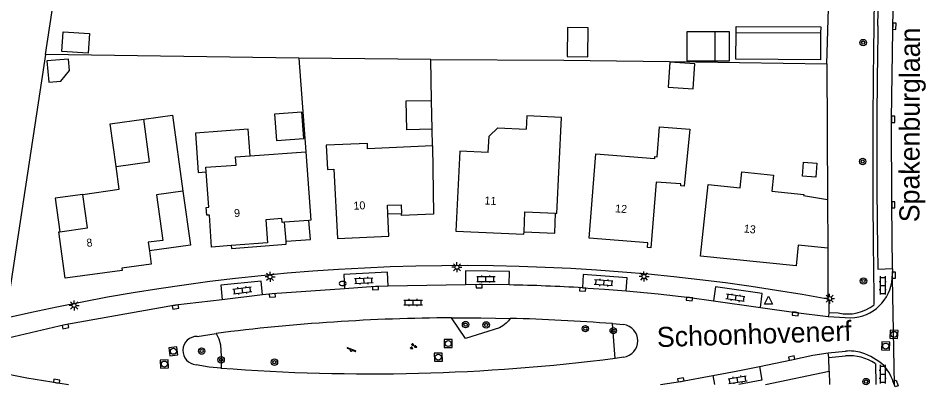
# Model space of a CAD drawing. Extents: x 124000 to 128010, y 398999 to 403000.
# Drawn here: x 126450.7 to 126564.1, y 398999.7 to 399045.9 of the extents above; entities that cross this region are included whole.
import ezdxf

# ---------------------------------------------------------------- set-up
doc = ezdxf.new("R2010")
doc.units = 0
for name, color, linetype in [('gg-afsc-erfafscheiding', 7, 'Continuous'), ('gg-afsc-hekwerk', 7, 'Continuous'), ('gg-afsc-muur', 7, 'Continuous'), ('gg-anno-huisnummerreeks BGT', 7, 'Continuous'), ('gg-anno-openbare ruimte label', 7, 'Continuous'), ('gg-bbg-bijgebouw', 7, 'Continuous'), ('gg-bbg-gedigitaliseerde bebouwing', 7, 'Continuous'), ('gg-bbg-gedigitaliseerde bijgebouw', 7, 'Continuous'), ('gg-bbg-hoofdgebouw', 7, 'Continuous'), ('gg-bbg-luifel en loopbrug', 7, 'Continuous'), ('gg-bbg-onder overbouw', 7, 'Continuous'), ('gg-bbg-pand overbouw', 7, 'Continuous'), ('gg-knt-verharding', 7, 'Continuous'), ('gg-knt-verharding nz', 7, 'Continuous'), ('gt-grn-groengrens', 7, 'Continuous'), ('gt-grn-vlakafsluiter', 7, 'Continuous'), ('gt-grn-weggrens', 7, 'Continuous'), ('gt-symb-boom', 7, 'Continuous'), ('gt-symb-brandkraan', 7, 'Continuous'), ('gt-symb-groenvak', 7, 'Continuous'), ('gt-symb-klinker verharding', 7, 'Continuous'), ('gt-symb-kolk', 7, 'Continuous'), ('gt-symb-kolk center center', 7, 'Continuous'), ('gt-symb-lichtmast', 7, 'Continuous'), ('gt-symb-rioolschacht', 7, 'Continuous'), ('gt-symb-speelvoorziening', 7, 'Continuous'), ('gt-symb-waterafsluiter', 7, 'Continuous')]:
    doc.layers.add(name, color=color, linetype=linetype)

# ---------------------------------------------------------------- blocks, each defined once
blk = doc.blocks.new('gt0-KL1')
at = {"layer": 'gt-symb-klinker verharding'}
for p, q in [((-1.15, 0.3), (1.15, 0.3)), ((-1, -0.3), (-1, 0.3)), ((-0.5, 0.3), (-0.5, 0.45)), ((0, -0.3), (0, 0.3)), ((0.5, 0.3), (0.5, 0.45)), ((1, -0.3), (1, 0.3)), ((-1.15, -0.3), (1.15, -0.3)), ((-0.5, -0.45), (-0.5, -0.3)), ((0.5, -0.45), (0.5, -0.3))]:
    blk.add_line(p, q, dxfattribs=at)
blk = doc.blocks.new('gt0-KOLK')
at = {"layer": 'gt-symb-kolk'}
blk.add_lwpolyline([(0, 0), (0.38, 0), (0.38, 0.4), (-0.38, 0.4), (-0.38, 0), (0, 0)], dxfattribs=at)
blk = doc.blocks.new('gt0-BR')
at = {"layer": 'gt-symb-brandkraan'}
for centre, radius, start, end in [((-0.24, 0), 0.206, 107.5669, 252.4331), ((0.6, -2.66), 3, 106.892, 107.5669), ((0, -0.69), 0.938, 73.108, 106.892), ((-0.6, -2.66), 3, 72.4331, 73.108), ((0.24, 0), 0.206, 287.567, 72.4331), ((0.6, 2.66), 3, 252.4331, 253.108), ((0, 0.69), 0.938, 253.108, 286.8921), ((-0.6, 2.66), 3, 286.8921, 287.567)]:
    blk.add_arc(centre, radius, start, end, dxfattribs=at)
blk = doc.blocks.new('gt0-LMAST')
at = {"layer": 'gt-symb-lichtmast'}
for p, q in [((-0.18, 0.17), (-0.45, 0.44)), ((-0.01, 0.25), (-0.01, 0.62)), ((0.17, 0.17), (0.44, 0.44)), ((-0.26, 0), (-0.63, 0)), ((-0.18, -0.18), (-0.45, -0.45)), ((-0.01, -0.25), (-0.01, -0.63)), ((0.44, -0.45), (0.17, -0.18)), ((0.24, 0), (0.62, 0))]:
    blk.add_line(p, q, dxfattribs=at)
blk.add_circle((-0.01, 0), 0.25, dxfattribs=at)
blk = doc.blocks.new('gt0-WAFSL')
at = {"layer": 'gt-symb-waterafsluiter'}
for p, q in [((-0.5, -0.33), (0, 0.67)), ((0, 0.67), (0.5, -0.33)), ((0.5, -0.33), (-0.5, -0.33))]:
    blk.add_line(p, q, dxfattribs=at)
blk = doc.blocks.new('gt0-BOOM')
at = {"layer": 'gt-symb-boom'}
for radius in [0.4, 0.2]:
    blk.add_circle((0, 0), radius, dxfattribs=at)
blk = doc.blocks.new('gt0-SV')
at = {"layer": 'gt-symb-speelvoorziening'}
for p, q in [((-0.48, 0.26), (-0.08, 0.1)), ((0.54, -0.08), (-0.45, 0.32)), ((0.13, 0.01), (0.51, -0.14))]:
    blk.add_line(p, q, dxfattribs=at)
for centre, radius, start, end in [((-0.47, 0.29), 0.0369, 63.6251, 252.6602), ((0, -0.01), 0.128, 127.6866, 8.5986), ((0.53, -0.11), 0.0363, 243.5085, 72.5436)]:
    blk.add_arc(centre, radius, start, end, dxfattribs=at)
blk = doc.blocks.new('gt0-RS')
at = {"layer": 'gt-symb-rioolschacht'}
blk.add_lwpolyline([(-0.5, -0.5), (0.5, -0.5), (0.5, 0.5), (-0.5, 0.5)], close=True, dxfattribs=at)
blk.add_circle((0, 0), 0.375, dxfattribs=at)
blk = doc.blocks.new('gt0-GRVAK')
at = {"layer": 'gt-symb-groenvak'}
for p, q in [((-0.11, 0.19), (-0.23, 0.24)), ((-0.18, 0.15), (0.09, 0.15)), ((-0.09, 0.21), (-0.16, 0.32)), ((-0.05, 0.21), (-0.05, 0.39)), ((0, 0.21), (0.06, 0.32)), ((0.01, 0.19), (0.13, 0.24)), ((0.26, -0.05), (0.2, 0.06)), ((0.3, -0.05), (0.3, 0.13)), ((0.35, -0.05), (0.41, 0.06)), ((-0.25, -0.23), (-0.36, -0.18)), ((-0.32, -0.26), (-0.05, -0.26)), ((-0.23, -0.21), (-0.29, -0.1)), ((-0.18, -0.2), (-0.18, -0.02)), ((-0.14, -0.21), (-0.07, -0.1)), ((-0.12, -0.23), (0, -0.18)), ((0.24, -0.07), (0.12, -0.02)), ((0.17, -0.11), (0.44, -0.11)), ((0.37, -0.07), (0.49, -0.02))]:
    blk.add_line(p, q, dxfattribs=at)
blk = doc.blocks.new('gt0-KOLKCC')
at = {"layer": 'gt-symb-kolk center center'}
blk.add_lwpolyline([(-0.38, 0.2), (0.37, 0.2), (0.37, -0.2), (-0.38, -0.2)], close=True, dxfattribs=at)

msp = doc.modelspace()

# ---------------------------------------------------------------- linework, layer by layer
at = {"layer": 'gg-afsc-erfafscheiding'}
msp.add_lwpolyline([(126502.24, 399040.68), (126518.88, 399040.58), (126535.38, 399040.39), (126551.74, 399040.13)], dxfattribs=at)
at = {"layer": 'gg-afsc-hekwerk'}
for p, q in [((126485.74, 399040.87), (126454.08, 399041.31)), ((126502.24, 399040.68), (126485.74, 399040.87)), ((126485.74, 399040.87), (126486.6, 399029.15)), ((126502.34, 399035.56), (126502.24, 399040.68)), ((126502.46, 399029.86), (126502.42, 399031.95))]:
    msp.add_line(p, q, dxfattribs=at)
at = {"layer": 'gg-afsc-muur'}
for p, q in [((126454.08, 399041.31), (126465.92, 399119.52)), ((126551.74, 399040.13), (126552.71, 399074.96)), ((126551.74, 399040.13), (126551.83, 399023.15)), ((126551.84, 399017.06), (126551.85, 399011.57))]:
    msp.add_line(p, q, dxfattribs=at)
msp.add_lwpolyline([(126454.08, 399041.31), (126449.07, 399008.31), (126449.14, 399008.3)], dxfattribs=at)
at = {"layer": 'gg-bbg-bijgebouw'}
msp.add_line((126550.96, 399043.96), (126540.39, 399044.03), dxfattribs=at)
msp.add_lwpolyline([(126550.96, 399043.96), (126550.94, 399040.66), (126540.37, 399040.73), (126540.39, 399044.03)], dxfattribs=at)
at = {"layer": 'gg-bbg-gedigitaliseerde bebouwing'}
msp.add_lwpolyline([(126509.41, 399029.03), (126509.51, 399031.07), (126510.62, 399032.12), (126514.14, 399031.96)], dxfattribs=at)
at = {"layer": 'gg-bbg-gedigitaliseerde bijgebouw'}
for p, q in [((126537.75, 399044.13), (126537.75, 399040.53)), ((126502.42, 399031.95), (126502.34, 399035.56))]:
    msp.add_line(p, q, dxfattribs=at)
for points in [[(126456.1, 399041.7), (126456.27, 399044.16), (126459.58, 399043.94), (126459.41, 399041.48), (126456.1, 399041.7)], [(126519.33, 399044.67), (126519.28, 399041.05), (126521.85, 399041.01), (126521.91, 399044.64), (126519.33, 399044.67)], [(126537.75, 399040.53), (126539.55, 399040.53), (126539.55, 399044.13), (126537.75, 399044.13)], [(126454.24, 399040.51), (126454.47, 399037.85), (126455.97, 399037.97), (126457.07, 399039.31), (126456.95, 399040.73), (126454.24, 399040.51)], [(126531.92, 399037.22), (126535.03, 399037.01), (126535.24, 399040.12), (126532.13, 399040.33), (126531.92, 399037.22)], [(126502.42, 399031.95), (126499.24, 399031.89), (126499.17, 399035.5), (126502.34, 399035.56)], [(126482.7, 399033.85), (126482.95, 399030.55), (126486.35, 399030.8), (126486.11, 399034.1), (126482.7, 399033.85)], [(126548.82, 399027.83), (126550.47, 399027.7), (126550.34, 399025.97), (126548.69, 399026.1), (126548.82, 399027.83)]]:
    msp.add_lwpolyline(points, dxfattribs=at)
at = {"layer": 'gg-bbg-hoofdgebouw'}
for p, q in [((126479.66, 399028.62), (126486.6, 399029.15)), ((126551.83, 399023.15), (126551.84, 399017.06)), ((126487, 399020.55), (126483.96, 399020.32))]:
    msp.add_line(p, q, dxfattribs=at)
for points in [[(126462.9, 399027.29), (126467.09, 399027.86), (126466.37, 399033.23)], [(126466.37, 399033.23), (126469.95, 399033.72), (126471.24, 399024.19)], [(126517.84, 399021.44), (126518, 399021.43), (126518.57, 399033.43), (126514.22, 399033.63), (126514.14, 399031.96)], [(126522.86, 399028.89), (126530.24, 399028.29), (126530.22, 399028.53), (126530.52, 399028.49), (126530.81, 399032.27), (126534.63, 399031.97), (126533.9, 399024.85), (126533.47, 399024.89), (126533.49, 399025.11), (126530.41, 399025.32), (126529.75, 399017.12), (126529.32, 399017.15), (126529.35, 399017.74), (126522.02, 399018.31), (126522.86, 399028.89)], [(126502.46, 399029.86), (126494.3, 399029.49), (126494.32, 399030.18), (126489.14, 399029.95), (126489.31, 399026.92), (126490.11, 399026.98), (126490.55, 399018.27), (126496.99, 399018.59), (126496.88, 399021.39)], [(126502.46, 399029.86), (126502.56, 399021.33), (126498.59, 399021.16), (126498.58, 399021.41)], [(126474.16, 399026.62), (126474.12, 399027.2), (126477.9, 399027.48), (126477.83, 399028.49), (126479.66, 399028.62)], [(126486.6, 399029.15), (126487.24, 399020.57), (126487, 399020.55)], [(126509.41, 399029.03), (126505.85, 399029.2), (126505.38, 399019.22), (126513.87, 399018.82), (126513.89, 399019.13)], [(126458.72, 399023.81), (126463.29, 399024.45), (126462.9, 399027.29)], [(126477.28, 399017.41), (126474.83, 399017.22), (126474.56, 399021.21), (126474.23, 399021.19), (126474.15, 399022.18), (126474.48, 399022.21), (126474.16, 399026.62)], [(126551.84, 399017.06), (126548.16, 399017.43), (126547.89, 399014.85), (126535.96, 399016.09), (126536.9, 399025.04), (126540.9, 399024.61), (126541.11, 399026.61), (126545.08, 399026.19), (126544.87, 399024.2), (126548.84, 399023.78), (126548.82, 399023.65), (126551.83, 399023.15)], [(126455.85, 399019.12), (126459.31, 399019.61), (126458.72, 399023.81)], [(126471.24, 399024.19), (126467.96, 399023.74), (126468.73, 399018.05), (126466.91, 399017.81), (126467.06, 399016.75)], [(126496.88, 399021.39), (126496.84, 399022.46), (126498.53, 399022.48), (126498.58, 399021.41)], [(126513.89, 399019.13), (126514, 399021.62), (126517.84, 399021.44)], [(126467.06, 399016.75), (126467.28, 399015.08), (126463.63, 399014.58), (126463.67, 399014.29), (126456.53, 399013.31), (126455.73, 399019.1), (126455.85, 399019.12)]]:
    msp.add_lwpolyline(points, dxfattribs=at)
at = {"layer": 'gg-bbg-luifel en loopbrug'}
msp.add_line((126496.88, 399021.39), (126498.58, 399021.41), dxfattribs=at)
for points in [[(126537.75, 399044.13), (126534.25, 399044.13), (126534.25, 399040.53), (126537.75, 399040.53)], [(126540.39, 399044.03), (126540.4, 399044.83), (126550.97, 399044.76), (126550.96, 399043.96)], [(126462.9, 399027.29), (126462.16, 399032.64), (126466.37, 399033.23)], [(126479.66, 399028.62), (126479.4, 399031.98), (126472.8, 399031.48), (126473.17, 399026.55), (126474.16, 399026.62)], [(126458.72, 399023.81), (126455.26, 399023.32), (126455.85, 399019.12)], [(126471.24, 399024.19), (126472.18, 399017.46), (126467.06, 399016.75)], [(126513.89, 399019.13), (126517.72, 399018.95), (126517.84, 399021.44)], [(126484.14, 399017.95), (126487.18, 399018.18), (126487, 399020.55)]]:
    msp.add_lwpolyline(points, dxfattribs=at)
at = {"layer": 'gg-bbg-onder overbouw'}
msp.add_lwpolyline([(126483.96, 399020.32), (126483.65, 399020.3), (126483.61, 399020.79), (126481.6, 399020.64), (126481.81, 399017.75), (126477.28, 399017.41)], dxfattribs=at)
at = {"layer": 'gg-bbg-pand overbouw'}
msp.add_line((126484.14, 399017.95), (126483.96, 399020.32), dxfattribs=at)
msp.add_lwpolyline([(126477.28, 399017.41), (126477.3, 399017.05), (126484.17, 399017.59), (126484.14, 399017.95)], dxfattribs=at)
at = {"layer": 'gg-knt-verharding'}
for p, q in [((126558.11, 399014.43), (126559.96, 399014.54)), ((126552.04, 399009.03), (126553.17, 399008.98)), ((126551.91, 399008.51), (126554.75, 399008.37)), ((126524.93, 399007.64), (126526.33, 399007.52)), ((126473.04, 399006.04), (126475.42, 399006.41)), ((126526.33, 399003.43), (126525.28, 399003.29)), ((126551.92, 399003.97), (126554.08, 399004.17)), ((126551.99, 399003.38), (126554.08, 399003.6)), ((126552.03, 399001.68), (126551.99, 399003.38)), ((126557.8, 399002.63), (126557.85, 399000)), ((126544.08, 399000), (126552.03, 399001.68)), ((126552.03, 399001.68), (126552.07, 399000))]:
    msp.add_line(p, q, dxfattribs=at)
for points in [[(126558.55, 399075.52), (126558.04, 399063.55), (126557.69, 399051.6), (126557.62, 399044.98)], [(126558.13, 399044.9), (126558.38, 399055.55), (126559.02, 399071.43), (126560.76, 399071.36)], [(126559.9, 399013.33), (126559.97, 399014.43), (126559.96, 399014.54)], [(126552.04, 399009.03), (126552.02, 399010.65), (126551.85, 399010.68)], [(126504.83, 399008.36), (126508.5, 399008.35), (126512.16, 399008.29)], [(126476.01, 399002.07), (126474.54, 399002.18), (126472.89, 399002.48)]]:
    msp.add_lwpolyline(points, dxfattribs=at)
for centre, radius, start, end in [((127653.15, 399027.96), 1095.67, 179.11028, 180.93888), ((127386.51, 399029.18), 828.53, 178.91284, 181.01945), ((126506.18, 398764.64), 250.25, 79.4838, 103.1744), ((126554.63, 399013.65), 5.28, 271.2436, 356.5244), ((126554.35, 399014.05), 5.21, 256.8809, 309.067), ((126506.12, 398765.68), 242.68, 90.3039, 97.2671), ((126506.12, 398765.44), 242.92, 85.5597, 88.575), ((126526.05, 399005.48), 2.06, 277.8327, 82.1393), ((126473.02, 399004.26), 1.78, 89.4806, 265.879), ((126494.67, 399242.74), 241.39, 265.5655, 277.2851), ((126554.64, 398999.41), 4.8, 72.3662, 96.7745), ((126554.46, 398997.48), 6.14, 57.0947, 93.6259), ((126553.68, 398996.58), 7.79, 48.1991, 71.9115), ((126554.28, 398998.42), 6.07, 15.1344, 40.8257)]:
    msp.add_arc(centre, radius, start, end, dxfattribs=at)
at = {"layer": 'gg-knt-verharding nz'}
for p, q in [((126506.58, 399012.49), (126496.92, 399012.31)), ((126481.19, 399011.22), (126476.17, 399010.62)), ((126537.58, 399010.49), (126543.43, 399009.67)), ((126537.48, 399001.14), (126537.7, 399000))]:
    msp.add_line(p, q, dxfattribs=at)
for points in [[(126559.96, 399014.54), (126559.85, 399022.51), (126559.82, 399033.2), (126560.1, 399052.73), (126560.28, 399058.79), (126560.76, 399071.36)], [(126496.92, 399012.31), (126496.84, 399014.06), (126491.37, 399013.78), (126491.46, 399012)], [(126512.03, 399012.48), (126512.06, 399014.17), (126506.57, 399014.25), (126506.58, 399012.49)], [(126526.66, 399011.72), (126526.79, 399013.37), (126521.28, 399013.8), (126521.21, 399012.11)], [(126481.19, 399011.22), (126481.03, 399012.96), (126475.99, 399012.43), (126476.17, 399010.62)], [(126512.03, 399012.48), (126508.31, 399012.52), (126506.58, 399012.49)], [(126491.46, 399012), (126482.41, 399011.37), (126481.19, 399011.22)], [(126496.92, 399012.31), (126495.33, 399012.28), (126491.46, 399012)], [(126521.21, 399012.11), (126523.93, 399011.93), (126526.66, 399011.72)], [(126526.66, 399011.72), (126530.64, 399011.35), (126534.62, 399010.91), (126537.58, 399010.49)], [(126543.43, 399009.67), (126543.65, 399011.41), (126537.8, 399012.22), (126537.58, 399010.49)], [(126476.17, 399010.62), (126470.3, 399009.93), (126456.5, 399007.47), (126448.68, 399005.66)], [(126543.43, 399009.67), (126547.87, 399009.04), (126551.91, 399008.51)], [(126543.3, 399002.28), (126547.33, 399003.09), (126550, 399003.68), (126551.92, 399003.97)], [(126537.48, 399001.14), (126540.4, 399001.69), (126543.3, 399002.28)], [(126543.3, 399002.28), (126543.63, 399000.56), (126540.74, 399000)], [(126447.98, 399001.6), (126451.72, 399000.85), (126456.93, 399000)], [(126530.93, 399000), (126533.44, 399000.38), (126537.48, 399001.14)]]:
    msp.add_lwpolyline(points, dxfattribs=at)
msp.add_arc((126507.59, 398785.28), 227.24, 86.5644, 88.8803, dxfattribs=at)
at = {"layer": 'gt-grn-groengrens'}
msp.add_line((126525.28, 399003.29), (126524.93, 399007.64), dxfattribs=at)
for points in [[(126512.16, 399008.29), (126511.93, 399007.97), (126511.65, 399007.67), (126511.25, 399007.37), (126510.8, 399007.11), (126506.59, 399005.78), (126504.83, 399008.36)], [(126475.42, 399006.41), (126475.72, 399005.75), (126475.94, 399004.98), (126476.03, 399003.55), (126476.01, 399002.07)]]:
    msp.add_lwpolyline(points, dxfattribs=at)
at = {"layer": 'gt-grn-vlakafsluiter'}
msp.add_line((126551.85, 399011.57), (126551.85, 399010.68), dxfattribs=at)
at = {"layer": 'gt-grn-weggrens'}
for p, q in [((126559.9, 399013.33), (126560.14, 399000)), ((126552.04, 399009.03), (126551.91, 399008.51)), ((126551.99, 399003.38), (126551.92, 399003.97))]:
    msp.add_line(p, q, dxfattribs=at)

# ---------------------------------------------------------------- block references
at = {"layer": 'gt-symb-boom'}
for p in [(126556.28, 399042.8), (126556.22, 399027.92), (126556.32, 399012.97), (126506.58, 399007.51), (126509.15, 399007.47), (126521.55, 399007), (126525.04, 399006.75), (126473.59, 399004.2), (126476.02, 399003.1), (126482.69, 399002.81), (126556.64, 399000.38)]:
    msp.add_blockref('gt0-BOOM', p, dxfattribs=at)
at = {"layer": 'gt-symb-brandkraan'}
msp.add_blockref('gt0-BR', (126491.21, 399012.66), dxfattribs=at)
at = {"layer": 'gt-symb-groenvak'}
msp.add_blockref('gt0-GRVAK', (126500.03, 399004.8), dxfattribs=at)
at = {"layer": 'gt-symb-klinker verharding'}
for p, rotation in [((126493.87, 399013.01), 2.464663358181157), ((126558.72, 399012.42), -90.00000000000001), ((126478.68, 399011.79), 7.004259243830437), ((126523.83, 399012.74), 176.27357411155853), ((126540.31, 399010.85), 171.83749053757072), ((126558.72, 399001.31), -90.00000000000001), ((126540.58, 399000.61), 8.916036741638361)]:
    msp.add_blockref('gt0-KL1', p, dxfattribs=dict(at, rotation=rotation))
for p in [(126509.12, 399013.22), (126500.03, 399010.28)]:
    msp.add_blockref('gt0-KL1', p, dxfattribs=at)
at = {"layer": 'gt-symb-kolk'}
for p, rotation in [((126559.97, 399044.85), -92.06381972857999), ((126559.82, 399033.2), -90.28647650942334), ((126559.85, 399022.51), -89.54164354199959), ((126559.92, 399013.71), -92.57914750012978), ((126508.26, 399012.51), -179.19791149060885), ((126482.41, 399011.36), -174.66555996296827), ((126495.31, 399012.27), -177.36361809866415), ((126521.22, 399012.11), 176.50230473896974), ((126534.59, 399010.91), 172.7612734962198), ((126470.29, 399009.91), -171.83749053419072), ((126547.83, 399009.05), 172.64762063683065), ((126456.53, 399007.47), -168.3415983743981), ((126547.38, 399003.12), 11.478482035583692), ((126455.43, 399000.24), -9.32106071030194), ((126533.51, 399000.4), 10.197205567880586)]:
    msp.add_blockref('gt0-KOLK', p, dxfattribs=dict(at, rotation=rotation))
at = {"layer": 'gt-symb-kolk center center', "rotation": -71.63753156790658}
msp.add_blockref('gt0-KOLKCC', (126560.35, 399000.14), dxfattribs=at)
at = {"layer": 'gt-symb-lichtmast'}
for p in [(126505.51, 399014.69), (126482.15, 399013.48), (126528.89, 399013.53), (126552.09, 399010.76), (126457.66, 399009.91)]:
    msp.add_blockref('gt0-LMAST', p, dxfattribs=at)
at = {"layer": 'gt-symb-rioolschacht'}
for p, rotation in [((126560.12, 399006.29), 86.55950512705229), ((126504.41, 399005.14), 89.42706130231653), ((126470.05, 399004.17), -83.62817759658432), ((126559.09, 399004.82), -1.89196541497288), ((126503.17, 399003.44), 1.7756005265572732), ((126468.93, 399002.57), -87.76436310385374)]:
    msp.add_blockref('gt0-RS', p, dxfattribs=dict(at, rotation=rotation))
at = {"layer": 'gt-symb-speelvoorziening'}
msp.add_blockref('gt0-SV', (126492.28, 399004.3), dxfattribs=at)
at = {"layer": 'gt-symb-waterafsluiter'}
msp.add_blockref('gt0-WAFSL', (126544.44, 399010.38), dxfattribs=at)

# ---------------------------------------------------------------- texts
at = {"layer": 'gg-anno-huisnummerreeks BGT'}
for s, rotation, p in [('10', 2.8, (126492.59, 399021.88)), ('11', 357.3, (126508.92, 399022.55)), ('12', 355.6, (126525.24, 399021.57)), ('9', 4.3, (126477.68, 399020.95)), ('13', 354.1, (126541.32, 399019.05)), ('8', 7.8, (126459.26, 399017.22))]:
    msp.add_text(s, height=1, rotation=rotation, dxfattribs=at).set_placement(p)
at = {"layer": 'gg-anno-openbare ruimte label'}
for s, rotation, p in [('Spakenburglaan', 89.8, (126563.3, 399020.32)), ('Schoonhovenerf', 1.9, (126530.53, 399004.69))]:
    msp.add_text(s, height=2.5, rotation=rotation, dxfattribs=at).set_placement(p)

doc.saveas('drawing.dxf')
